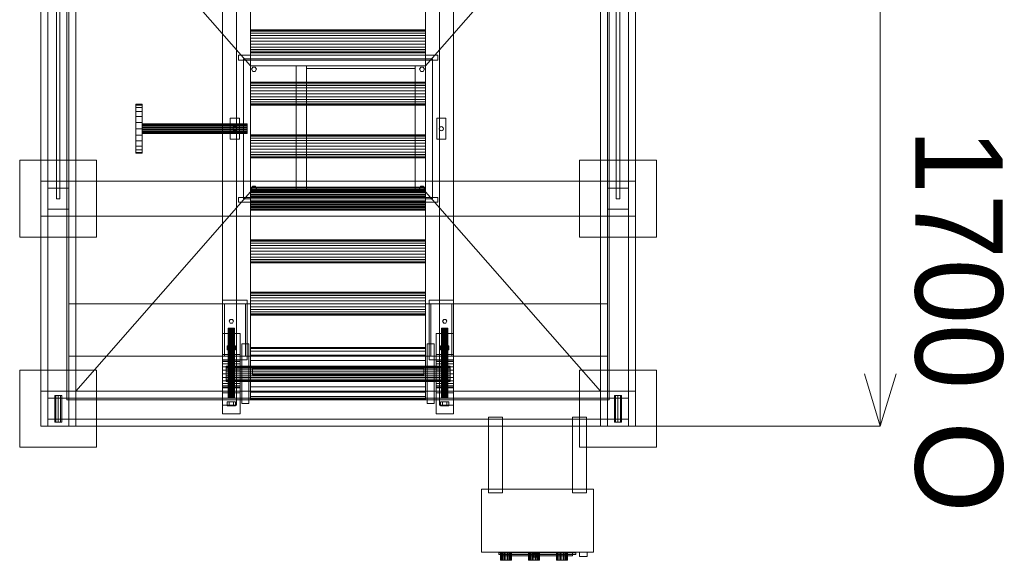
# Model space of a CAD drawing. Header units: millimetres. Extents: x -2233 to 61924, y -68080 to 6847.
# Tile 415 of 656: x 5190 to 8004, y -20233 to -18688. Entities that reach past the tile are written whole.
import ezdxf

# ---------------------------------------------------------------- set-up
doc = ezdxf.new("R2010")
doc.units = ezdxf.units.MM
doc.layers.add('COTAS_O', color=1, linetype='Continuous', lineweight=0)
doc.layers.add('superior_dosificador', color=7, linetype='Continuous', lineweight=0)
doc.dimstyles.new('R19_100', dxfattribs={"dimtxt": 250, "dimasz": 150, "dimexe": 150, "dimexo": 80, "dimgap": 100, "dimtad": 1, "dimtih": 1, "dimtoh": 1, "dimdsep": 46, "dimcen": 0.09, "dimadec": 0, "dimazin": 0, "dimtfac": 1, "dimtdec": 4, "dimtofl": 0, "dimtmove": 0, "dimatfit": 3, "dimfxl": 1, "dimtolj": 1, "dimtzin": 0, "dimarcsym": 0})

# ---------------------------------------------------------------- blocks, each defined once
blk = doc.blocks.new('DIM_R27_39')
at = {"layer": 'COTAS_O'}
for p, q in [((6950, -18150), (7650, -18150)), ((7650, -18150), (7605, -18300)), ((7650, -18150), (7650, -19850)), ((7650, -18150), (7695, -18300)), ((7650, -19850), (7605, -19700)), ((7650, -19850), (7695, -19700)), ((6950, -19850), (7650, -19850))]:
    blk.add_line(p, q, dxfattribs=at)
blk.add_text('1700 O', height=250, rotation=-90, dxfattribs=at).set_placement((7750, -19000))

msp = doc.modelspace()

# ---------------------------------------------------------------- linework, layer by layer
at = {"layer": 'superior_dosificador'}
for p, q in [((5250, -19850), (5250, -18150)), ((5350, -18150), (5350, -19850)), ((6850, -19850), (6850, -18150)), ((6950, -18150), (6950, -19850)), ((5295, -19200), (5295, -18200)), ((5305, -19200), (5305, -18200)), ((6895, -19200), (6895, -18200)), ((6905, -19200), (6905, -18200)), ((5270, -18230), (5270, -19770)), ((5330, -19770), (5330, -18230)), ((5770, -18210), (5770, -19790)), ((5810, -19790), (5810, -18210)), ((6390, -18210), (6390, -19790)), ((6430, -19790), (6430, -18210)), ((6870, -18230), (6870, -19770)), ((6930, -19770), (6930, -18230)), ((5325, -18250), (5325, -19750)), ((5850, -18820), (5350, -18250)), ((5350, -19750), (5350, -18250)), ((6850, -18250), (6350, -18820)), ((6850, -18250), (6850, -19750)), ((6875, -19750), (6875, -18250)), ((5850, -18300), (5850, -19700)), ((6350, -19700), (6350, -18300)), ((5270, -18500), (5270, -19770)), ((5270, -19850), (5270, -18500)), ((5330, -19770), (5330, -18500)), ((5330, -18500), (5330, -19850)), ((6870, -18500), (6870, -19770)), ((6870, -19850), (6870, -18500)), ((6930, -19770), (6930, -18500)), ((6930, -18500), (6930, -19850)), ((5850, -18718.124), (5850, -18717)), ((6350, -18717), (5850, -18717)), ((5850, -18721.421), (5850, -18718.124)), ((6350, -18718.124), (5850, -18718.124)), ((5850, -18726.665), (5850, -18721.421)), ((6350, -18721.421), (5850, -18721.421)), ((5850, -18733.5), (5850, -18726.665)), ((6350, -18726.665), (5850, -18726.665)), ((5850, -18741.459), (5850, -18733.5)), ((6350, -18733.5), (5850, -18733.5)), ((5850, -18750), (5850, -18741.459)), ((6350, -18741.459), (5850, -18741.459)), ((6350, -18718.124), (6350, -18717)), ((6350, -18721.421), (6350, -18718.124)), ((6350, -18726.665), (6350, -18721.421)), ((6350, -18733.5), (6350, -18726.665)), ((6350, -18741.459), (6350, -18733.5)), ((6350, -18750), (6350, -18741.459)), ((5850, -18758.541), (5850, -18750)), ((6350, -18750), (5850, -18750)), ((5850, -18766.5), (5850, -18758.541)), ((6350, -18758.541), (5850, -18758.541)), ((5850, -18773.335), (5850, -18766.5)), ((6350, -18766.5), (5850, -18766.5)), ((6350, -18758.541), (6350, -18750)), ((6350, -18766.5), (6350, -18758.541)), ((6350, -18773.335), (6350, -18766.5)), ((5815, -18804), (5815, -18790)), ((5815, -18790), (6385, -18790)), ((6370, -18800), (5830, -18800)), ((5830, -18800), (5830, -19200)), ((5850, -18778.579), (5850, -18773.335)), ((6350, -18773.335), (5850, -18773.335)), ((5850, -18781.876), (5850, -18778.579)), ((6350, -18778.579), (5850, -18778.579)), ((5850, -18783), (5850, -18781.876)), ((6350, -18781.876), (5850, -18781.876)), ((5850, -18783), (6350, -18783)), ((6350, -18778.579), (6350, -18773.335)), ((6350, -18781.876), (6350, -18778.579)), ((6350, -18781.876), (6350, -18783)), ((6370, -19200), (6370, -18800)), ((6385, -18790), (6385, -18804)), ((6385, -18804), (5815, -18804)), ((6350, -18820), (5850, -18820)), ((5850, -18820), (5850, -19180)), ((5853, -18830), (5856.5, -18823.938)), ((5856.5, -18823.938), (5863.5, -18823.938)), ((5863.5, -18823.938), (5867, -18830)), ((6010, -18820), (5980, -18820)), ((5980, -18820), (5980, -19180)), ((6010, -19180), (6010, -18820)), ((6010, -18828), (6010, -18820)), ((6010, -18820), (6320, -18820)), ((6320, -18828), (6010, -18828)), ((6350, -18820), (6320, -18820)), ((6320, -18820), (6320, -19180)), ((6320, -18820), (6320, -18828)), ((6333, -18830), (6336.5, -18823.938)), ((6336.5, -18823.938), (6343.5, -18823.938)), ((6343.5, -18823.938), (6347, -18830)), ((6350, -19180), (6350, -18820)), ((5856.5, -18836.062), (5853, -18830)), ((5863.5, -18836.062), (5856.5, -18836.062)), ((5867, -18830), (5863.5, -18836.062)), ((6336.5, -18836.062), (6333, -18830)), ((6343.5, -18836.062), (6336.5, -18836.062)), ((6347, -18830), (6343.5, -18836.062)), ((5850, -18868.124), (5850, -18867)), ((6350, -18867), (5850, -18867)), ((5850, -18871.421), (5850, -18868.124)), ((6350, -18868.124), (5850, -18868.124)), ((5850, -18876.665), (5850, -18871.421)), ((6350, -18871.421), (5850, -18871.421)), ((5850, -18883.5), (5850, -18876.665)), ((6350, -18876.665), (5850, -18876.665)), ((5850, -18891.459), (5850, -18883.5)), ((6350, -18883.5), (5850, -18883.5)), ((6350, -18868.124), (6350, -18867)), ((6350, -18871.421), (6350, -18868.124)), ((6350, -18876.665), (6350, -18871.421)), ((6350, -18883.5), (6350, -18876.665)), ((6350, -18891.459), (6350, -18883.5)), ((5850, -18900), (5850, -18891.459)), ((6350, -18891.459), (5850, -18891.459)), ((5850, -18908.541), (5850, -18900)), ((6350, -18900), (5850, -18900)), ((5850, -18916.5), (5850, -18908.541)), ((6350, -18908.541), (5850, -18908.541)), ((6350, -18900), (6350, -18891.459)), ((6350, -18908.541), (6350, -18900)), ((6350, -18916.5), (6350, -18908.541)), ((5522, -18932.385), (5522, -18930)), ((5540, -18930), (5522, -18930)), ((5522, -18939.378), (5522, -18932.385)), ((5540, -18932.385), (5522, -18932.385)), ((5522, -18950.503), (5522, -18939.378)), ((5540, -18939.378), (5522, -18939.378)), ((5540, -18932.385), (5540, -18930)), ((5540, -18939.378), (5540, -18932.385)), ((5540, -18950.503), (5540, -18939.378)), ((5850, -18923.335), (5850, -18916.5)), ((6350, -18916.5), (5850, -18916.5)), ((5850, -18928.579), (5850, -18923.335)), ((6350, -18923.335), (5850, -18923.335)), ((5850, -18931.876), (5850, -18928.579)), ((6350, -18928.579), (5850, -18928.579)), ((5850, -18933), (5850, -18931.876)), ((6350, -18931.876), (5850, -18931.876)), ((5850, -18933), (6350, -18933)), ((6350, -18923.335), (6350, -18916.5)), ((6350, -18928.579), (6350, -18923.335)), ((6350, -18931.876), (6350, -18928.579)), ((6350, -18931.876), (6350, -18933)), ((5522, -18965), (5522, -18950.503)), ((5540, -18950.503), (5522, -18950.503)), ((5522, -18981.883), (5522, -18965)), ((5540, -18965), (5522, -18965)), ((5540, -18965), (5540, -18950.503)), ((5540, -18981.883), (5540, -18965)), ((5522, -19000), (5522, -18981.883)), ((5540, -18981.883), (5522, -18981.883)), ((5540, -19000), (5540, -18981.883)), ((5540, -18986.477), (5540, -18986)), ((5840, -18986), (5540, -18986)), ((5540, -18987.876), (5540, -18986.477)), ((5840, -18986.477), (5540, -18986.477)), ((5540, -18990.101), (5540, -18987.876)), ((5840, -18987.876), (5540, -18987.876)), ((5540, -18993), (5540, -18990.101)), ((5840, -18990.101), (5540, -18990.101)), ((5540, -18996.377), (5540, -18993)), ((5840, -18993), (5540, -18993)), ((5540, -19000), (5540, -18996.377)), ((5840, -18996.377), (5540, -18996.377)), ((5792, -19030), (5792, -18970)), ((5792, -18970), (5818, -18970)), ((5799, -19000), (5799.804, -18997)), ((5799.804, -18997), (5802, -18994.804)), ((5802, -18994.804), (5805, -18994)), ((5805, -18994), (5808, -18994.804)), ((5808, -18994.804), (5810.196, -18997)), ((5810.196, -18997), (5811, -19000)), ((5818, -18970), (5818, -19030)), ((5840, -18986.477), (5840, -18986)), ((5840, -18987.876), (5840, -18986.477)), ((5840, -18990.101), (5840, -18987.876)), ((5840, -18993), (5840, -18990.101)), ((5840, -18996.377), (5840, -18993)), ((5840, -19000), (5840, -18996.377)), ((6382, -19030), (6382, -18970)), ((6382, -18970), (6408, -18970)), ((6389, -19000), (6389.804, -18997)), ((6389.804, -18997), (6392, -18994.804)), ((6392, -18994.804), (6395, -18994)), ((6395, -18994), (6398, -18994.804)), ((6398, -18994.804), (6400.196, -18997)), ((6400.196, -18997), (6401, -19000)), ((6408, -18970), (6408, -19030)), ((5522, -19018.117), (5522, -19000)), ((5540, -19000), (5522, -19000)), ((5522, -19035), (5522, -19018.117)), ((5540, -19018.117), (5522, -19018.117)), ((5540, -19003.623), (5540, -19000)), ((5840, -19000), (5540, -19000)), ((5540, -19018.117), (5540, -19000)), ((5540, -19007), (5540, -19003.623)), ((5840, -19003.623), (5540, -19003.623)), ((5540, -19009.899), (5540, -19007)), ((5840, -19007), (5540, -19007)), ((5540, -19012.124), (5540, -19009.899)), ((5840, -19009.899), (5540, -19009.899)), ((5540, -19013.523), (5540, -19012.124)), ((5840, -19012.124), (5540, -19012.124)), ((5540, -19014), (5540, -19013.523)), ((5840, -19013.523), (5540, -19013.523)), ((5540, -19014), (5840, -19014)), ((5540, -19035), (5540, -19018.117)), ((5799.804, -19003), (5799, -19000)), ((5802, -19005.196), (5799.804, -19003)), ((5805, -19006), (5802, -19005.196)), ((5808, -19005.196), (5805, -19006)), ((5810.196, -19003), (5808, -19005.196)), ((5811, -19000), (5810.196, -19003)), ((5840, -19003.623), (5840, -19000)), ((5840, -19007), (5840, -19003.623)), ((5840, -19009.899), (5840, -19007)), ((5840, -19012.124), (5840, -19009.899)), ((5840, -19013.523), (5840, -19012.124)), ((5840, -19013.523), (5840, -19014)), ((5850, -19018.124), (5850, -19017)), ((6350, -19017), (5850, -19017)), ((5850, -19021.421), (5850, -19018.124)), ((6350, -19018.124), (5850, -19018.124)), ((5850, -19026.665), (5850, -19021.421)), ((6350, -19021.421), (5850, -19021.421)), ((6350, -19018.124), (6350, -19017)), ((6350, -19021.421), (6350, -19018.124)), ((6350, -19026.665), (6350, -19021.421)), ((6389.804, -19003), (6389, -19000)), ((6392, -19005.196), (6389.804, -19003)), ((6395, -19006), (6392, -19005.196)), ((6398, -19005.196), (6395, -19006)), ((6400.196, -19003), (6398, -19005.196)), ((6401, -19000), (6400.196, -19003)), ((5522, -19049.497), (5522, -19035)), ((5540, -19035), (5522, -19035)), ((5522, -19060.622), (5522, -19049.497)), ((5540, -19049.497), (5522, -19049.497)), ((5540, -19049.497), (5540, -19035)), ((5540, -19060.622), (5540, -19049.497)), ((5818, -19030), (5792, -19030)), ((5850, -19033.5), (5850, -19026.665)), ((6350, -19026.665), (5850, -19026.665)), ((5850, -19041.459), (5850, -19033.5)), ((6350, -19033.5), (5850, -19033.5)), ((5850, -19050), (5850, -19041.459)), ((6350, -19041.459), (5850, -19041.459)), ((5850, -19058.541), (5850, -19050)), ((6350, -19050), (5850, -19050)), ((6350, -19033.5), (6350, -19026.665)), ((6350, -19041.459), (6350, -19033.5)), ((6350, -19050), (6350, -19041.459)), ((6350, -19058.541), (6350, -19050)), ((6408, -19030), (6382, -19030)), ((5522, -19067.615), (5522, -19060.622)), ((5540, -19060.622), (5522, -19060.622)), ((5522, -19070), (5522, -19067.615)), ((5540, -19067.615), (5522, -19067.615)), ((5522, -19070), (5540, -19070)), ((5540, -19067.615), (5540, -19060.622)), ((5540, -19067.615), (5540, -19070)), ((5850, -19066.5), (5850, -19058.541)), ((6350, -19058.541), (5850, -19058.541)), ((5850, -19073.335), (5850, -19066.5)), ((6350, -19066.5), (5850, -19066.5)), ((5850, -19078.579), (5850, -19073.335)), ((6350, -19073.335), (5850, -19073.335)), ((5850, -19081.876), (5850, -19078.579)), ((6350, -19078.579), (5850, -19078.579)), ((6350, -19066.5), (6350, -19058.541)), ((6350, -19073.335), (6350, -19066.5)), ((6350, -19078.579), (6350, -19073.335)), ((6350, -19081.876), (6350, -19078.579)), ((5190, -19310), (5190, -19090)), ((5190, -19090), (5410, -19090)), ((5410, -19090), (5410, -19310)), ((5850, -19083), (5850, -19081.876)), ((6350, -19081.876), (5850, -19081.876)), ((5850, -19083), (6350, -19083)), ((6350, -19081.876), (6350, -19083)), ((6790, -19310), (6790, -19090)), ((6790, -19090), (7010, -19090)), ((7010, -19090), (7010, -19310)), ((5250, -19250), (5250, -19150)), ((5250, -19150), (5350, -19150)), ((5250, -19150), (6950, -19150)), ((5350, -19150), (5350, -19250)), ((5853, -19170), (5856.5, -19163.938)), ((5856.5, -19163.938), (5863.5, -19163.938)), ((5863.5, -19163.938), (5867, -19170)), ((6333, -19170), (6336.5, -19163.938)), ((6336.5, -19163.938), (6343.5, -19163.938)), ((6343.5, -19163.938), (6347, -19170)), ((6850, -19250), (6850, -19150)), ((6850, -19150), (6950, -19150)), ((6950, -19150), (6950, -19250)), ((5270, -19230), (5270, -19170)), ((5270, -19170), (5330, -19170)), ((5330, -19170), (5330, -19230)), ((5850, -19180), (5350, -19750)), ((5850, -19168.124), (5850, -19167)), ((6350, -19167), (5850, -19167)), ((5850, -19171.421), (5850, -19168.124)), ((6350, -19168.124), (5850, -19168.124)), ((5850, -19176.665), (5850, -19171.421)), ((6350, -19171.421), (5850, -19171.421)), ((5850, -19175.852), (5850, -19175)), ((6350, -19175), (5850, -19175)), ((5850, -19178.349), (5850, -19175.852)), ((6350, -19175.852), (5850, -19175.852)), ((5850, -19183.5), (5850, -19176.665)), ((6350, -19176.665), (5850, -19176.665)), ((5850, -19182.322), (5850, -19178.349)), ((6350, -19178.349), (5850, -19178.349)), ((5850, -19180), (6350, -19180)), ((5850, -19187.5), (5850, -19182.322)), ((6350, -19182.322), (5850, -19182.322)), ((5850, -19191.459), (5850, -19183.5)), ((6350, -19183.5), (5850, -19183.5)), ((5850, -19193.53), (5850, -19187.5)), ((6350, -19187.5), (5850, -19187.5)), ((5850, -19200), (5850, -19191.459)), ((6350, -19191.459), (5850, -19191.459)), ((5850, -19200), (5850, -19193.53)), ((6350, -19193.53), (5850, -19193.53)), ((5856.5, -19176.062), (5853, -19170)), ((5863.5, -19176.062), (5856.5, -19176.062)), ((5867, -19170), (5863.5, -19176.062)), ((5980, -19180), (6010, -19180)), ((6010, -19180), (6010, -19172)), ((6010, -19172), (6320, -19172)), ((6320, -19180), (6010, -19180)), ((6320, -19172), (6320, -19180)), ((6320, -19180), (6350, -19180)), ((6336.5, -19176.062), (6333, -19170)), ((6343.5, -19176.062), (6336.5, -19176.062)), ((6347, -19170), (6343.5, -19176.062)), ((6350, -19168.124), (6350, -19167)), ((6350, -19171.421), (6350, -19168.124)), ((6350, -19176.665), (6350, -19171.421)), ((6350, -19175.852), (6350, -19175)), ((6350, -19178.349), (6350, -19175.852)), ((6350, -19183.5), (6350, -19176.665)), ((6350, -19182.322), (6350, -19178.349)), ((6350, -19180), (6850, -19750)), ((6350, -19187.5), (6350, -19182.322)), ((6350, -19191.459), (6350, -19183.5)), ((6350, -19193.53), (6350, -19187.5)), ((6350, -19200), (6350, -19191.459)), ((6350, -19200), (6350, -19193.53)), ((6870, -19230), (6870, -19170)), ((6870, -19170), (6930, -19170)), ((6930, -19170), (6930, -19230)), ((5305, -19200), (5295, -19200)), ((5815, -19210), (5815, -19196)), ((5815, -19196), (6385, -19196)), ((6385, -19210), (5815, -19210)), ((5830, -19200), (6370, -19200)), ((5850, -19208.541), (5850, -19200)), ((6350, -19200), (5850, -19200)), ((5850, -19206.47), (5850, -19200)), ((5850, -19212.5), (5850, -19206.47)), ((6350, -19206.47), (5850, -19206.47)), ((5850, -19216.5), (5850, -19208.541)), ((6350, -19208.541), (5850, -19208.541)), ((5850, -19217.678), (5850, -19212.5)), ((6350, -19212.5), (5850, -19212.5)), ((5850, -19223.335), (5850, -19216.5)), ((6350, -19216.5), (5850, -19216.5)), ((5850, -19221.651), (5850, -19217.678)), ((6350, -19217.678), (5850, -19217.678)), ((5850, -19224.148), (5850, -19221.651)), ((6350, -19221.651), (5850, -19221.651)), ((6350, -19208.541), (6350, -19200)), ((6350, -19206.47), (6350, -19200)), ((6350, -19212.5), (6350, -19206.47)), ((6350, -19216.5), (6350, -19208.541)), ((6350, -19217.678), (6350, -19212.5)), ((6350, -19223.335), (6350, -19216.5)), ((6350, -19221.651), (6350, -19217.678)), ((6350, -19224.148), (6350, -19221.651)), ((6385, -19196), (6385, -19210)), ((6905, -19200), (6895, -19200)), ((5350, -19250), (5250, -19250)), ((6950, -19250), (5250, -19250)), ((5330, -19230), (5270, -19230)), ((5850, -19228.579), (5850, -19223.335)), ((6350, -19223.335), (5850, -19223.335)), ((5850, -19225), (5850, -19224.148)), ((6350, -19224.148), (5850, -19224.148)), ((5850, -19225), (6350, -19225)), ((5850, -19231.876), (5850, -19228.579)), ((6350, -19228.579), (5850, -19228.579)), ((5850, -19233), (5850, -19231.876)), ((6350, -19231.876), (5850, -19231.876)), ((5850, -19233), (6350, -19233)), ((6350, -19228.579), (6350, -19223.335)), ((6350, -19224.148), (6350, -19225)), ((6350, -19231.876), (6350, -19228.579)), ((6350, -19231.876), (6350, -19233)), ((6950, -19250), (6850, -19250)), ((6930, -19230), (6870, -19230)), ((5410, -19310), (5190, -19310)), ((5850, -19318.124), (5850, -19317)), ((6350, -19317), (5850, -19317)), ((5850, -19321.421), (5850, -19318.124)), ((6350, -19318.124), (5850, -19318.124)), ((5850, -19326.665), (5850, -19321.421)), ((6350, -19321.421), (5850, -19321.421)), ((5850, -19333.5), (5850, -19326.665)), ((6350, -19326.665), (5850, -19326.665)), ((5850, -19341.459), (5850, -19333.5)), ((6350, -19333.5), (5850, -19333.5)), ((6350, -19318.124), (6350, -19317)), ((6350, -19321.421), (6350, -19318.124)), ((6350, -19326.665), (6350, -19321.421)), ((6350, -19333.5), (6350, -19326.665)), ((6350, -19341.459), (6350, -19333.5)), ((7010, -19310), (6790, -19310)), ((5850, -19350), (5850, -19341.459)), ((6350, -19341.459), (5850, -19341.459)), ((5850, -19358.541), (5850, -19350)), ((6350, -19350), (5850, -19350)), ((5850, -19366.5), (5850, -19358.541)), ((6350, -19358.541), (5850, -19358.541)), ((6350, -19350), (6350, -19341.459)), ((6350, -19358.541), (6350, -19350)), ((6350, -19366.5), (6350, -19358.541)), ((5850, -19373.335), (5850, -19366.5)), ((6350, -19366.5), (5850, -19366.5)), ((5850, -19378.579), (5850, -19373.335)), ((6350, -19373.335), (5850, -19373.335)), ((5850, -19381.876), (5850, -19378.579)), ((6350, -19378.579), (5850, -19378.579)), ((5850, -19383), (5850, -19381.876)), ((6350, -19381.876), (5850, -19381.876)), ((5850, -19383), (6350, -19383)), ((6350, -19373.335), (6350, -19366.5)), ((6350, -19378.579), (6350, -19373.335)), ((6350, -19381.876), (6350, -19378.579)), ((6350, -19381.876), (6350, -19383)), ((5850, -19468.124), (5850, -19467)), ((6350, -19467), (5850, -19467)), ((5850, -19471.421), (5850, -19468.124)), ((6350, -19468.124), (5850, -19468.124)), ((5850, -19476.665), (5850, -19471.421)), ((6350, -19471.421), (5850, -19471.421)), ((6350, -19468.124), (6350, -19467)), ((6350, -19471.421), (6350, -19468.124)), ((6350, -19476.665), (6350, -19471.421)), ((6870, -19500), (5330, -19500)), ((5330, -19500), (5330, -19650)), ((5840, -19490), (5770, -19490)), ((5770, -19490), (5770, -19660)), ((5835, -19500), (5775, -19500)), ((5775, -19500), (5775, -19650)), ((5835, -19650), (5835, -19500)), ((5840, -19660), (5840, -19490)), ((5850, -19483.5), (5850, -19476.665)), ((6350, -19476.665), (5850, -19476.665)), ((5850, -19491.459), (5850, -19483.5)), ((6350, -19483.5), (5850, -19483.5)), ((5850, -19500), (5850, -19491.459)), ((6350, -19491.459), (5850, -19491.459)), ((5850, -19508.541), (5850, -19500)), ((6350, -19500), (5850, -19500)), ((6350, -19483.5), (6350, -19476.665)), ((6350, -19491.459), (6350, -19483.5)), ((6350, -19500), (6350, -19491.459)), ((6350, -19508.541), (6350, -19500)), ((6430, -19490), (6360, -19490)), ((6360, -19490), (6360, -19660)), ((6425, -19500), (6365, -19500)), ((6365, -19500), (6365, -19650)), ((6425, -19650), (6425, -19500)), ((6430, -19660), (6430, -19490)), ((6870, -19650), (6870, -19500)), ((5850, -19516.5), (5850, -19508.541)), ((6350, -19508.541), (5850, -19508.541)), ((5850, -19523.335), (5850, -19516.5)), ((6350, -19516.5), (5850, -19516.5)), ((5850, -19528.579), (5850, -19523.335)), ((6350, -19523.335), (5850, -19523.335)), ((5850, -19531.876), (5850, -19528.579)), ((6350, -19528.579), (5850, -19528.579)), ((5850, -19533), (5850, -19531.876)), ((6350, -19531.876), (5850, -19531.876)), ((6350, -19516.5), (6350, -19508.541)), ((6350, -19523.335), (6350, -19516.5)), ((6350, -19528.579), (6350, -19523.335)), ((6350, -19531.876), (6350, -19528.579)), ((6350, -19531.876), (6350, -19533)), ((5789, -19550), (5792, -19544.804)), ((5792, -19555.196), (5789, -19550)), ((5792, -19544.804), (5798, -19544.804)), ((5798, -19555.196), (5792, -19555.196)), ((5798, -19544.804), (5801, -19550)), ((5801, -19550), (5798, -19555.196)), ((5850, -19533), (6350, -19533)), ((6399, -19550), (6402, -19544.804)), ((6402, -19555.196), (6399, -19550)), ((6402, -19544.804), (6408, -19544.804)), ((6408, -19555.196), (6402, -19555.196)), ((6408, -19544.804), (6411, -19550)), ((6411, -19550), (6408, -19555.196)), ((5820, -19585), (5770, -19585)), ((5770, -19585), (5770, -19815)), ((5786.307, -19570), (5786, -19570)), ((5786, -19770), (5786, -19570)), ((5786.307, -19570), (5787.206, -19570)), ((5786.307, -19570), (5786.307, -19770)), ((5787.206, -19570), (5788.636, -19570)), ((5787.206, -19570), (5787.206, -19770)), ((5788.636, -19570), (5790.5, -19570)), ((5788.636, -19570), (5788.636, -19770)), ((5790.5, -19570), (5792.671, -19570)), ((5790.5, -19570), (5790.5, -19770)), ((5792.671, -19570), (5795, -19570)), ((5792.671, -19570), (5792.671, -19770)), ((5795, -19570), (5797.329, -19570)), ((5795, -19570), (5795, -19770)), ((5797.329, -19570), (5799.5, -19570)), ((5797.329, -19570), (5797.329, -19770)), ((5799.5, -19570), (5801.364, -19570)), ((5799.5, -19570), (5799.5, -19770)), ((5801.364, -19570), (5802.794, -19570)), ((5801.364, -19570), (5801.364, -19770)), ((5802.794, -19570), (5803.693, -19570)), ((5802.794, -19570), (5802.794, -19770)), ((5803.693, -19570), (5804, -19570)), ((5803.693, -19570), (5803.693, -19770)), ((5804, -19570), (5804, -19770)), ((5820, -19815), (5820, -19585)), ((6430, -19585), (6380, -19585)), ((6380, -19585), (6380, -19815)), ((6396.307, -19570), (6396, -19570)), ((6396, -19770), (6396, -19570)), ((6396.307, -19570), (6397.206, -19570)), ((6396.307, -19570), (6396.307, -19770)), ((6397.206, -19570), (6398.636, -19570)), ((6397.206, -19570), (6397.206, -19770)), ((6398.636, -19570), (6400.5, -19570)), ((6398.636, -19570), (6398.636, -19770)), ((6400.5, -19570), (6402.671, -19570)), ((6400.5, -19570), (6400.5, -19770)), ((6402.671, -19570), (6405, -19570)), ((6402.671, -19570), (6402.671, -19770)), ((6405, -19570), (6407.329, -19570)), ((6405, -19570), (6405, -19770)), ((6407.329, -19570), (6409.5, -19570)), ((6407.329, -19570), (6407.329, -19770)), ((6409.5, -19570), (6411.364, -19570)), ((6409.5, -19570), (6409.5, -19770)), ((6411.364, -19570), (6412.794, -19570)), ((6411.364, -19570), (6411.364, -19770)), ((6412.794, -19570), (6413.693, -19570)), ((6412.794, -19570), (6412.794, -19770)), ((6413.693, -19570), (6414, -19570)), ((6413.693, -19570), (6413.693, -19770)), ((6414, -19570), (6414, -19770)), ((6430, -19815), (6430, -19585)), ((5789, -19620), (5792, -19614.804)), ((5792, -19614.804), (5798, -19614.804)), ((5798, -19614.804), (5801, -19620)), ((5825, -19785), (5825, -19615)), ((5825, -19615), (5845, -19615)), ((5845, -19615), (5845, -19785)), ((6355, -19785), (6355, -19615)), ((6355, -19615), (6375, -19615)), ((6375, -19615), (6375, -19785)), ((6399, -19620), (6402, -19614.804)), ((6402, -19614.804), (6408, -19614.804)), ((6408, -19614.804), (6411, -19620)), ((5789, -19620), (5783, -19620)), ((5783, -19632), (5783, -19620)), ((5783, -19632), (5789, -19632)), ((5789, -19620), (5801, -19620)), ((5789, -19620), (5789, -19632)), ((5792, -19625.196), (5789, -19620)), ((5789, -19632), (5801, -19632)), ((5798, -19625.196), (5792, -19625.196)), ((5801, -19620), (5798, -19625.196)), ((5801, -19620), (5807, -19620)), ((5801, -19620), (5801, -19632)), ((5801, -19632), (5807, -19632)), ((5807, -19620), (5807, -19632)), ((5850, -19627.556), (5850, -19625)), ((6350, -19625), (5850, -19625)), ((5850, -19635.048), (5850, -19627.556)), ((6350, -19627.556), (5850, -19627.556)), ((5850, -19646.967), (5850, -19635.048)), ((6350, -19635.048), (5850, -19635.048)), ((6350, -19627.556), (6350, -19625)), ((6350, -19635.048), (6350, -19627.556)), ((6350, -19646.967), (6350, -19635.048)), ((6399, -19620), (6393, -19620)), ((6393, -19632), (6393, -19620)), ((6393, -19632), (6399, -19632)), ((6399, -19620), (6411, -19620)), ((6399, -19620), (6399, -19632)), ((6402, -19625.196), (6399, -19620)), ((6399, -19632), (6411, -19632)), ((6408, -19625.196), (6402, -19625.196)), ((6411, -19620), (6408, -19625.196)), ((6411, -19620), (6417, -19620)), ((6411, -19620), (6411, -19632)), ((6411, -19632), (6417, -19632)), ((6417, -19620), (6417, -19632)), ((5330, -19650), (6870, -19650)), ((5820, -19645), (5770, -19645)), ((5770, -19645), (5770, -19755)), ((5770, -19661.363), (5770, -19660)), ((5820, -19660), (5770, -19660)), ((5770, -19660), (5840, -19660)), ((5770, -19665.359), (5770, -19661.363)), ((5820, -19661.363), (5770, -19661.363)), ((5770, -19671.716), (5770, -19665.359)), ((5820, -19665.359), (5770, -19665.359)), ((5770, -19680), (5770, -19671.716)), ((5820, -19671.716), (5770, -19671.716)), ((5775, -19650), (5835, -19650)), ((5788, -19658), (5791.5, -19651.938)), ((5791.5, -19664.062), (5788, -19658)), ((5791.5, -19651.938), (5798.5, -19651.938)), ((5798.5, -19664.062), (5791.5, -19664.062)), ((5798.5, -19651.938), (5802, -19658)), ((5802, -19658), (5798.5, -19664.062)), ((5820, -19755), (5820, -19645)), ((5820, -19661.363), (5820, -19660)), ((5820, -19665.359), (5820, -19661.363)), ((5820, -19671.716), (5820, -19665.359)), ((5820, -19680), (5820, -19671.716)), ((5850, -19662.5), (5850, -19646.967)), ((6350, -19646.967), (5850, -19646.967)), ((5850, -19680.589), (5850, -19662.5)), ((6350, -19662.5), (5850, -19662.5)), ((6350, -19662.5), (6350, -19646.967)), ((6350, -19680.589), (6350, -19662.5)), ((6360, -19660), (6430, -19660)), ((6365, -19650), (6425, -19650)), ((6430, -19645), (6380, -19645)), ((6380, -19645), (6380, -19755)), ((6380, -19661.363), (6380, -19660)), ((6430, -19660), (6380, -19660)), ((6380, -19665.359), (6380, -19661.363)), ((6430, -19661.363), (6380, -19661.363)), ((6380, -19671.716), (6380, -19665.359)), ((6430, -19665.359), (6380, -19665.359)), ((6380, -19680), (6380, -19671.716)), ((6430, -19671.716), (6380, -19671.716)), ((6398, -19658), (6401.5, -19651.938)), ((6401.5, -19664.062), (6398, -19658)), ((6401.5, -19651.938), (6408.5, -19651.938)), ((6408.5, -19664.062), (6401.5, -19664.062)), ((6408.5, -19651.938), (6412, -19658)), ((6412, -19658), (6408.5, -19664.062)), ((6430, -19755), (6430, -19645)), ((6430, -19661.363), (6430, -19660)), ((6430, -19665.359), (6430, -19661.363)), ((6430, -19671.716), (6430, -19665.359)), ((6430, -19680), (6430, -19671.716)), ((5190, -19910), (5190, -19690)), ((5190, -19690), (5410, -19690)), ((5410, -19690), (5410, -19910)), ((5770, -19689.647), (5770, -19680)), ((5820, -19680), (5770, -19680)), ((5770, -19700), (5770, -19689.647)), ((5820, -19689.647), (5770, -19689.647)), ((5770, -19710.353), (5770, -19700)), ((5820, -19700), (5770, -19700)), ((5780, -19678.75), (5780, -19678)), ((6420, -19678), (5780, -19678)), ((5780, -19680.947), (5780, -19678.75)), ((6420, -19678.75), (5780, -19678.75)), ((5780, -19684.444), (5780, -19680.947)), ((6420, -19680.947), (5780, -19680.947)), ((5780, -19689), (5780, -19684.444)), ((6420, -19684.444), (5780, -19684.444)), ((5780, -19694.306), (5780, -19689)), ((6420, -19689), (5780, -19689)), ((5780, -19700), (5780, -19694.306)), ((6420, -19694.306), (5780, -19694.306)), ((5780, -19705.694), (5780, -19700)), ((6420, -19700), (5780, -19700)), ((5820, -19689.647), (5820, -19680)), ((5820, -19700), (5820, -19689.647)), ((5820, -19710.353), (5820, -19700)), ((5850, -19700), (5850, -19680.589)), ((6350, -19680.589), (5850, -19680.589)), ((5850, -19719.411), (5850, -19700)), ((6350, -19700), (5850, -19700)), ((5855, -19703), (5855, -19685)), ((5855, -19685), (6345, -19685)), ((6345, -19685), (6345, -19703)), ((6350, -19700), (6350, -19680.589)), ((6350, -19719.411), (6350, -19700)), ((6380, -19689.647), (6380, -19680)), ((6430, -19680), (6380, -19680)), ((6380, -19700), (6380, -19689.647)), ((6430, -19689.647), (6380, -19689.647)), ((6380, -19710.353), (6380, -19700)), ((6430, -19700), (6380, -19700)), ((6420, -19678.75), (6420, -19678)), ((6420, -19680.947), (6420, -19678.75)), ((6420, -19684.444), (6420, -19680.947)), ((6420, -19689), (6420, -19684.444)), ((6420, -19694.306), (6420, -19689)), ((6420, -19700), (6420, -19694.306)), ((6420, -19705.694), (6420, -19700)), ((6430, -19689.647), (6430, -19680)), ((6430, -19700), (6430, -19689.647)), ((6430, -19710.353), (6430, -19700)), ((6790, -19910), (6790, -19690)), ((6790, -19690), (7010, -19690)), ((7010, -19690), (7010, -19910)), ((5770, -19720), (5770, -19710.353)), ((5820, -19710.353), (5770, -19710.353)), ((5770, -19728.284), (5770, -19720)), ((5820, -19720), (5770, -19720)), ((5770, -19734.641), (5770, -19728.284)), ((5820, -19728.284), (5770, -19728.284)), ((5780, -19711), (5780, -19705.694)), ((6420, -19705.694), (5780, -19705.694)), ((5780, -19715.556), (5780, -19711)), ((6420, -19711), (5780, -19711)), ((5780, -19719.053), (5780, -19715.556)), ((6420, -19715.556), (5780, -19715.556)), ((5780, -19721.25), (5780, -19719.053)), ((6420, -19719.053), (5780, -19719.053)), ((5780, -19722), (5780, -19721.25)), ((6420, -19721.25), (5780, -19721.25)), ((5780, -19722), (6420, -19722)), ((5820, -19720), (5820, -19710.353)), ((5820, -19728.284), (5820, -19720)), ((5820, -19734.641), (5820, -19728.284)), ((5850, -19737.5), (5850, -19719.411)), ((6350, -19719.411), (5850, -19719.411)), ((6345, -19703), (5855, -19703)), ((6350, -19737.5), (6350, -19719.411)), ((6380, -19720), (6380, -19710.353)), ((6430, -19710.353), (6380, -19710.353)), ((6380, -19728.284), (6380, -19720)), ((6430, -19720), (6380, -19720)), ((6380, -19734.641), (6380, -19728.284)), ((6430, -19728.284), (6380, -19728.284)), ((6420, -19711), (6420, -19705.694)), ((6420, -19715.556), (6420, -19711)), ((6420, -19719.053), (6420, -19715.556)), ((6420, -19721.25), (6420, -19719.053)), ((6420, -19721.25), (6420, -19722)), ((6430, -19720), (6430, -19710.353)), ((6430, -19728.284), (6430, -19720)), ((6430, -19734.641), (6430, -19728.284)), ((5350, -19750), (5250, -19750)), ((5250, -19750), (5250, -19850)), ((5250, -19750), (6950, -19750)), ((6875, -19750), (5325, -19750)), ((5325, -19750), (5325, -19775)), ((5325, -19750), (5350, -19750)), ((5350, -19850), (5350, -19750)), ((6850, -19750), (5350, -19750)), ((5770, -19738.637), (5770, -19734.641)), ((5820, -19734.641), (5770, -19734.641)), ((5770, -19740), (5770, -19738.637)), ((5820, -19738.637), (5770, -19738.637)), ((5770, -19740), (5820, -19740)), ((5770, -19755), (5820, -19755)), ((5788, -19742), (5791.5, -19735.938)), ((5791.5, -19748.062), (5788, -19742)), ((5791.5, -19735.938), (5798.5, -19735.938)), ((5798.5, -19748.062), (5791.5, -19748.062)), ((5798.5, -19735.938), (5802, -19742)), ((5802, -19742), (5798.5, -19748.062)), ((5820, -19738.637), (5820, -19734.641)), ((5820, -19738.637), (5820, -19740)), ((5850, -19753.033), (5850, -19737.5)), ((6350, -19737.5), (5850, -19737.5)), ((5850, -19764.952), (5850, -19753.033)), ((6350, -19753.033), (5850, -19753.033)), ((6350, -19753.033), (6350, -19737.5)), ((6350, -19764.952), (6350, -19753.033)), ((6380, -19738.637), (6380, -19734.641)), ((6430, -19734.641), (6380, -19734.641)), ((6380, -19740), (6380, -19738.637)), ((6430, -19738.637), (6380, -19738.637)), ((6380, -19740), (6430, -19740)), ((6380, -19755), (6430, -19755)), ((6398, -19742), (6401.5, -19735.938)), ((6401.5, -19748.062), (6398, -19742)), ((6401.5, -19735.938), (6408.5, -19735.938)), ((6408.5, -19748.062), (6401.5, -19748.062)), ((6408.5, -19735.938), (6412, -19742)), ((6412, -19742), (6408.5, -19748.062)), ((6430, -19738.637), (6430, -19734.641)), ((6430, -19738.637), (6430, -19740)), ((6950, -19750), (6850, -19750)), ((6850, -19750), (6850, -19850)), ((6850, -19750), (6875, -19750)), ((6875, -19775), (6875, -19750)), ((6950, -19850), (6950, -19750)), ((5330, -19770), (5270, -19770)), ((5270, -19770), (5270, -19830)), ((5292.929, -19762), (5290, -19762)), ((5290, -19838), (5290, -19762)), ((5292.929, -19762), (5300, -19762)), ((5292.929, -19762), (5292.929, -19838)), ((5300, -19762), (5307.071, -19762)), ((5300, -19762), (5300, -19838)), ((5307.071, -19762), (5310, -19762)), ((5307.071, -19762), (5307.071, -19838)), ((5310, -19762), (5310, -19838)), ((5325, -19775), (6875, -19775)), ((5330, -19830), (5330, -19770)), ((6870, -19770), (5330, -19770)), ((5789, -19780), (5783, -19780)), ((5783, -19792), (5783, -19780)), ((5786, -19770), (5786.307, -19770)), ((5786.307, -19770), (5787.206, -19770)), ((5787.206, -19770), (5788.636, -19770)), ((5788.636, -19770), (5790.5, -19770)), ((5789, -19780), (5801, -19780)), ((5789, -19780), (5789, -19792)), ((5790.5, -19770), (5792.671, -19770)), ((5792.671, -19770), (5795, -19770)), ((5795, -19770), (5797.329, -19770)), ((5797.329, -19770), (5799.5, -19770)), ((5799.5, -19770), (5801.364, -19770)), ((5801, -19780), (5807, -19780)), ((5801, -19780), (5801, -19792)), ((5801.364, -19770), (5802.794, -19770)), ((5802.794, -19770), (5803.693, -19770)), ((5803.693, -19770), (5804, -19770)), ((5807, -19780), (5807, -19792)), ((5845, -19785), (5825, -19785)), ((5850, -19772.444), (5850, -19764.952)), ((6350, -19764.952), (5850, -19764.952)), ((5850, -19775), (5850, -19772.444)), ((6350, -19772.444), (5850, -19772.444)), ((5850, -19775), (6350, -19775)), ((6350, -19772.444), (6350, -19764.952)), ((6350, -19772.444), (6350, -19775)), ((6375, -19785), (6355, -19785)), ((6399, -19780), (6393, -19780)), ((6393, -19792), (6393, -19780)), ((6396, -19770), (6396.307, -19770)), ((6396.307, -19770), (6397.206, -19770)), ((6397.206, -19770), (6398.636, -19770)), ((6398.636, -19770), (6400.5, -19770)), ((6399, -19780), (6411, -19780)), ((6399, -19780), (6399, -19792)), ((6400.5, -19770), (6402.671, -19770)), ((6402.671, -19770), (6405, -19770)), ((6405, -19770), (6407.329, -19770)), ((6407.329, -19770), (6409.5, -19770)), ((6409.5, -19770), (6411.364, -19770)), ((6411, -19780), (6417, -19780)), ((6411, -19780), (6411, -19792)), ((6411.364, -19770), (6412.794, -19770)), ((6412.794, -19770), (6413.693, -19770)), ((6413.693, -19770), (6414, -19770)), ((6417, -19780), (6417, -19792)), ((6930, -19770), (6870, -19770)), ((6870, -19770), (6870, -19830)), ((6892.929, -19762), (6890, -19762)), ((6890, -19838), (6890, -19762)), ((6892.929, -19762), (6900, -19762)), ((6892.929, -19762), (6892.929, -19838)), ((6900, -19762), (6907.071, -19762)), ((6900, -19762), (6900, -19838)), ((6907.071, -19762), (6910, -19762)), ((6907.071, -19762), (6907.071, -19838)), ((6910, -19762), (6910, -19838)), ((6930, -19830), (6930, -19770)), ((5770, -19790), (5810, -19790)), ((5783, -19792), (5789, -19792)), ((5789, -19792), (5801, -19792)), ((5801, -19792), (5807, -19792)), ((6390, -19790), (6430, -19790)), ((6393, -19792), (6399, -19792)), ((6399, -19792), (6411, -19792)), ((6411, -19792), (6417, -19792)), ((5270, -19830), (5330, -19830)), ((5290, -19838), (5292.929, -19838)), ((5292.929, -19838), (5300, -19838)), ((5300, -19838), (5307.071, -19838)), ((5307.071, -19838), (5310, -19838)), ((5330, -19830), (6870, -19830)), ((5770, -19815), (5820, -19815)), ((6380, -19815), (6430, -19815)), ((6530, -19830), (6530, -19824)), ((6530, -19824), (6570, -19824)), ((6570, -19830), (6530, -19830)), ((6530, -20040), (6530, -19830)), ((6570, -19824), (6570, -19830)), ((6570, -19830), (6570, -20040)), ((6770, -19830), (6770, -19824)), ((6770, -19824), (6810, -19824)), ((6810, -19830), (6770, -19830)), ((6770, -20040), (6770, -19830)), ((6810, -19824), (6810, -19830)), ((6810, -19830), (6810, -20040)), ((6870, -19830), (6930, -19830)), ((6890, -19838), (6892.929, -19838)), ((6892.929, -19838), (6900, -19838)), ((6900, -19838), (6907.071, -19838)), ((6907.071, -19838), (6910, -19838)), ((5250, -19850), (5350, -19850)), ((6950, -19850), (5250, -19850)), ((5330, -19850), (5270, -19850)), ((6850, -19850), (6950, -19850)), ((6930, -19850), (6870, -19850)), ((5410, -19910), (5190, -19910)), ((7010, -19910), (6790, -19910)), ((6830, -20030), (6510, -20030)), ((6510, -20030), (6510, -20210)), ((6830, -20210), (6830, -20030)), ((6570, -20040), (6530, -20040)), ((6810, -20040), (6770, -20040)), ((6510, -20210), (6830, -20210)), ((6560, -20216), (6560, -20212)), ((6560, -20212), (6780, -20212)), ((6780, -20216), (6560, -20216)), ((6564.545, -20210), (6564, -20210)), ((6564, -20233), (6564, -20210)), ((6564.545, -20233), (6564, -20233)), ((6566.144, -20210), (6564.545, -20210)), ((6564.545, -20233), (6564.545, -20210)), ((6566.144, -20233), (6564.545, -20233)), ((6770, -20210), (6565, -20210)), ((6565, -20210), (6565, -20220)), ((6565, -20220), (6770, -20220)), ((6568.686, -20210), (6566.144, -20210)), ((6566.144, -20233), (6566.144, -20210)), ((6568.686, -20233), (6566.144, -20233)), ((6572, -20210), (6568.686, -20210)), ((6568.686, -20233), (6568.686, -20210)), ((6572, -20233), (6568.686, -20233)), ((6575.859, -20210), (6572, -20210)), ((6572, -20233), (6572, -20210)), ((6575.859, -20233), (6572, -20233)), ((6580, -20210), (6575.859, -20210)), ((6575.859, -20233), (6575.859, -20210)), ((6580, -20233), (6575.859, -20233)), ((6584.141, -20210), (6580, -20210)), ((6580, -20233), (6580, -20210)), ((6584.141, -20233), (6580, -20233)), ((6588, -20210), (6584.141, -20210)), ((6584.141, -20233), (6584.141, -20210)), ((6588, -20233), (6584.141, -20233)), ((6591.314, -20210), (6588, -20210)), ((6588, -20233), (6588, -20210)), ((6591.314, -20233), (6588, -20233)), ((6593.856, -20210), (6591.314, -20210)), ((6591.314, -20233), (6591.314, -20210)), ((6593.856, -20233), (6591.314, -20233)), ((6595.455, -20210), (6593.856, -20210)), ((6593.856, -20233), (6593.856, -20210)), ((6595.455, -20233), (6593.856, -20233)), ((6596, -20210), (6595.455, -20210)), ((6595.455, -20233), (6595.455, -20210)), ((6595.455, -20233), (6596, -20233)), ((6596, -20210), (6596, -20233)), ((6644.545, -20210), (6644, -20210)), ((6644, -20233), (6644, -20210)), ((6644.545, -20233), (6644, -20233)), ((6646.144, -20210), (6644.545, -20210)), ((6644.545, -20233), (6644.545, -20210)), ((6646.144, -20233), (6644.545, -20233)), ((6648.686, -20210), (6646.144, -20210)), ((6646.144, -20233), (6646.144, -20210)), ((6648.686, -20233), (6646.144, -20233)), ((6652, -20210), (6648.686, -20210)), ((6648.686, -20233), (6648.686, -20210)), ((6652, -20233), (6648.686, -20233)), ((6655.859, -20210), (6652, -20210)), ((6652, -20233), (6652, -20210)), ((6655.859, -20233), (6652, -20233)), ((6660, -20210), (6655.859, -20210)), ((6655.859, -20233), (6655.859, -20210)), ((6660, -20233), (6655.859, -20233)), ((6657.206, -20214), (6656, -20214)), ((6656, -20224), (6656, -20214)), ((6657.206, -20224), (6656, -20224)), ((6660.5, -20214), (6657.206, -20214)), ((6657.206, -20224), (6657.206, -20214)), ((6660.5, -20224), (6657.206, -20224)), ((6664.141, -20210), (6660, -20210)), ((6660, -20233), (6660, -20210)), ((6664.141, -20233), (6660, -20233)), ((6665, -20214), (6660.5, -20214)), ((6660.5, -20224), (6660.5, -20214)), ((6665, -20224), (6660.5, -20224)), ((6668, -20210), (6664.141, -20210)), ((6664.141, -20233), (6664.141, -20210)), ((6668, -20233), (6664.141, -20233)), ((6669.5, -20214), (6665, -20214)), ((6665, -20224), (6665, -20214)), ((6669.5, -20224), (6665, -20224)), ((6671.314, -20210), (6668, -20210)), ((6668, -20233), (6668, -20210)), ((6671.314, -20233), (6668, -20233)), ((6672.794, -20214), (6669.5, -20214)), ((6669.5, -20224), (6669.5, -20214)), ((6672.794, -20224), (6669.5, -20224)), ((6673.856, -20210), (6671.314, -20210)), ((6671.314, -20233), (6671.314, -20210)), ((6673.856, -20233), (6671.314, -20233)), ((6674, -20214), (6672.794, -20214)), ((6672.794, -20224), (6672.794, -20214)), ((6672.794, -20224), (6674, -20224)), ((6675.455, -20210), (6673.856, -20210)), ((6673.856, -20233), (6673.856, -20210)), ((6675.455, -20233), (6673.856, -20233)), ((6674, -20214), (6674, -20224)), ((6676, -20210), (6675.455, -20210)), ((6675.455, -20233), (6675.455, -20210)), ((6675.455, -20233), (6676, -20233)), ((6676, -20210), (6676, -20233)), ((6724.545, -20210), (6724, -20210)), ((6724, -20233), (6724, -20210)), ((6724.545, -20233), (6724, -20233)), ((6726.144, -20210), (6724.545, -20210)), ((6724.545, -20233), (6724.545, -20210)), ((6726.144, -20233), (6724.545, -20233)), ((6728.686, -20210), (6726.144, -20210)), ((6726.144, -20233), (6726.144, -20210)), ((6728.686, -20233), (6726.144, -20233)), ((6732, -20210), (6728.686, -20210)), ((6728.686, -20233), (6728.686, -20210)), ((6732, -20233), (6728.686, -20233)), ((6735.859, -20210), (6732, -20210)), ((6732, -20233), (6732, -20210)), ((6735.859, -20233), (6732, -20233)), ((6740, -20210), (6735.859, -20210)), ((6735.859, -20233), (6735.859, -20210)), ((6740, -20233), (6735.859, -20233)), ((6744.141, -20210), (6740, -20210)), ((6740, -20233), (6740, -20210)), ((6744.141, -20233), (6740, -20233)), ((6748, -20210), (6744.141, -20210)), ((6744.141, -20233), (6744.141, -20210)), ((6748, -20233), (6744.141, -20233)), ((6751.314, -20210), (6748, -20210)), ((6748, -20233), (6748, -20210)), ((6751.314, -20233), (6748, -20233)), ((6753.856, -20210), (6751.314, -20210)), ((6751.314, -20233), (6751.314, -20210)), ((6753.856, -20233), (6751.314, -20233)), ((6755.455, -20210), (6753.856, -20210)), ((6753.856, -20233), (6753.856, -20210)), ((6755.455, -20233), (6753.856, -20233)), ((6756, -20210), (6755.455, -20210)), ((6755.455, -20233), (6755.455, -20210)), ((6755.455, -20233), (6756, -20233)), ((6756, -20210), (6756, -20233)), ((6770, -20220), (6770, -20210)), ((6780, -20212), (6780, -20216)), ((6790, -20222), (6790, -20210)), ((6790, -20210), (6812, -20210)), ((6812, -20222), (6790, -20222)), ((6812, -20210), (6812, -20222))]:
    msp.add_line(p, q, dxfattribs=at)

# ---------------------------------------------------------------- dimensions: what is measured, and where the dimension line sits
at = {"layer": 'COTAS_O'}
dim = msp.add_aligned_dim(p1=(6950, -18150), p2=(6950, -19850), distance=700, text='<> O', dimstyle='R19_100', dxfattribs=at)
dim.commit()
dim.dimension.update_dxf_attribs({"geometry": 'DIM_R27_39', "text_midpoint": (7650, -19000)})

doc.saveas('drawing.dxf')
